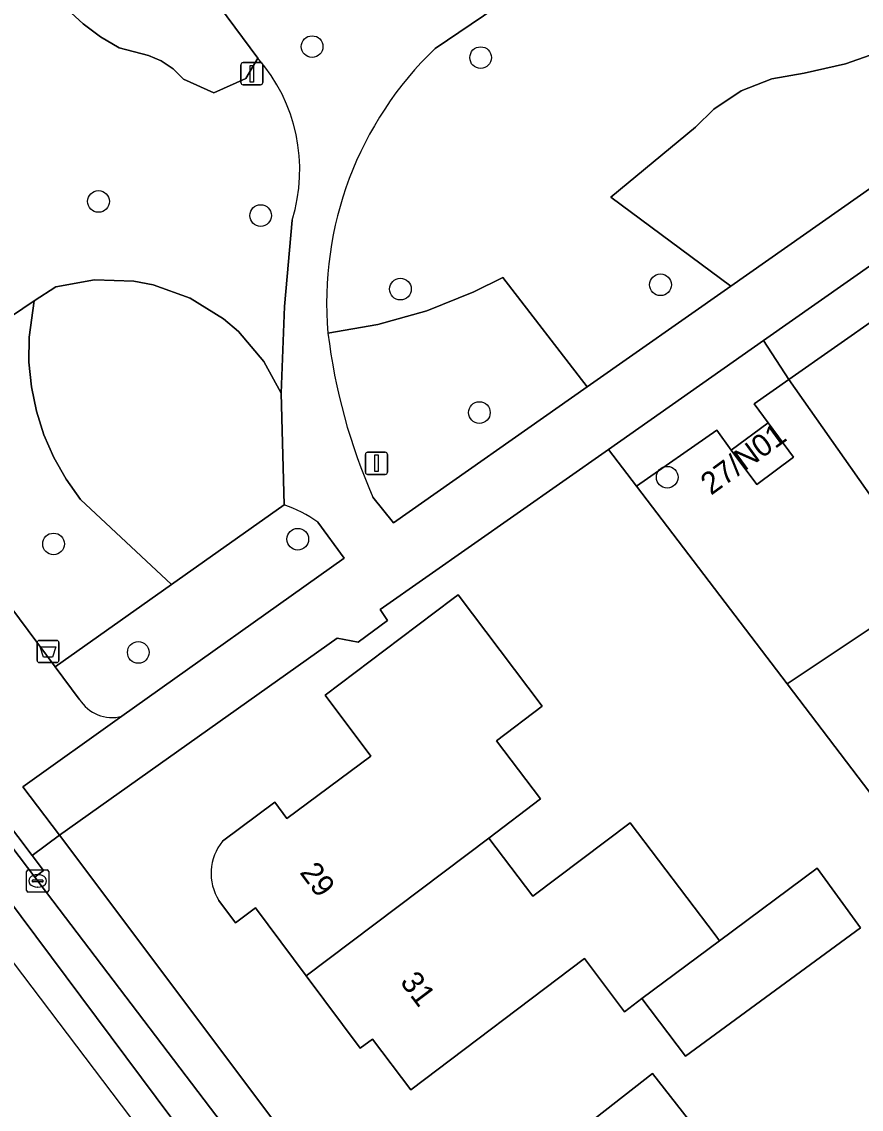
# Model space of a CAD drawing. Extents: x 160663 to 161506, y 382245 to 383291.
# Drawn here: x 161251.63 to 161289.48, y 382517.39 to 382566.45 of the extents above; entities that cross this region are included whole.
import ezdxf

# ---------------------------------------------------------------- set-up
doc = ezdxf.new("R2010")
doc.units = 0
for name, color, linetype in [('IMGEO_Afvalbak', 7, 'Continuous'), ('IMGEO_Boom', 7, 'Continuous'), ('IMGEO_Erf', 7, 'Continuous'), ('IMGEO_Groenvoorziening', 7, 'Continuous'), ('IMGEO_Kolk', 7, 'Continuous'), ('IMGEO_Lichtmast', 7, 'Continuous'), ('IMGEO_Naaldbos', 7, 'Continuous'), ('IMGEO_Pand', 7, 'Continuous'), ('IMGEO_Pand_nummerreeks', 7, 'Continuous'), ('IMGEO_Rijbaan_lokaal_gesloten', 7, 'Continuous'), ('IMGEO_Voetpad_gesloten', 7, 'Continuous'), ('IMGEO_Voetpad_open', 7, 'Continuous')]:
    doc.layers.add(name, color=color, linetype=linetype)

msp = doc.modelspace()

# ---------------------------------------------------------------- linework, layer by layer
at = {"layer": 'IMGEO_Afvalbak'}
for p, q in [((161252.414, 382538.539), (161253.204, 382538.539)), ((161253.204, 382538.539), (161252.414, 382538.539)), ((161252.314, 382537.639), (161252.314, 382538.439)), ((161252.314, 382538.439), (161252.314, 382537.639)), ((161253.304, 382538.439), (161253.304, 382537.639)), ((161253.304, 382537.639), (161253.304, 382538.439)), ((161253.204, 382537.539), (161252.414, 382537.539)), ((161252.414, 382537.539), (161253.204, 382537.539))]:
    msp.add_line(p, q, dxfattribs=at)
msp.add_lwpolyline([(161252.457, 382538.253), (161253.161, 382538.253), (161253.012, 382537.783), (161252.606, 382537.783), (161252.457, 382538.253)], dxfattribs=at)
for centre, start, end in [((161252.414, 382538.439), 90, 180), ((161252.414, 382538.439), 90, 180), ((161253.204, 382538.439), 0, 90), ((161253.204, 382538.439), 360, 90), ((161252.414, 382537.639), 180, 270), ((161252.414, 382537.639), 180, 270), ((161253.204, 382537.639), 270, 0), ((161253.204, 382537.639), 270, 0)]:
    msp.add_arc(centre, 0.1, start, end, dxfattribs=at)
at = {"layer": 'IMGEO_Boom'}
for centre in [(161264.72, 382565.33), (161272.32, 382564.834), (161255.086, 382558.346), (161262.399, 382557.709), (161268.7, 382554.391), (161280.43, 382554.586), (161272.261, 382548.818), (161280.733, 382545.901), (161264.071, 382543.107), (161253.059, 382542.89), (161256.882, 382537.999)]:
    msp.add_circle(centre, 0.489, dxfattribs=at)
at = {"layer": 'IMGEO_Erf'}
msp.add_lwpolyline([(161313.772, 382500), (161308.974, 382505.801), (161306.623, 382509.279), (161303.244, 382513.696), (161300.201, 382518.022), (161292.254, 382528.538), (161286.135, 382536.576), (161279.347, 382545.493), (161278.079, 382547.159), (161267.793, 382539.939), (161268.126, 382539.44), (161266.8, 382538.453), (161265.856, 382538.641), (161253.332, 382529.75), (161275.641, 382500), (161300.212, 382467.009), (161316.142, 382445.62), (161317.586, 382443.633), (161320.865, 382442.824), (161343.983, 382458.365), (161340.163, 382464.13), (161331.356, 382476.545), (161319.365, 382493.447)], close=True, dxfattribs=at)
for points in [[(161260.681, 382529.482), (161263.038, 382531.236), (161263.584, 382530.501), (161267.363, 382533.312), (161265.313, 382536.068), (161268.696, 382538.626), (161271.077, 382540.425), (161271.3, 382540.594), (161275.095, 382535.576), (161273.028, 382534.014), (161275.016, 382531.384), (161272.687, 382529.623), (161274.675, 382526.994), (161279.065, 382530.312), (161282.889, 382525.253), (161283.094, 382524.981), (161287.502, 382528.263), (161289.443, 382525.574), (161281.555, 382519.779)], [(161281.555, 382519.779), (161279.594, 382522.375), (161278.811, 382521.783), (161276.999, 382524.182), (161269.166, 382518.262), (161267.439, 382520.548), (161266.887, 382520.137), (161264.458, 382523.402), (161262.17, 382526.477), (161261.262, 382525.802), (161260.517, 382526.803)], [(161272.005, 382512.702), (161280.063, 382519.002), (161284.667, 382513.114)]]:
    msp.add_lwpolyline(points, dxfattribs=at)
msp.add_arc((161262.47, 382528.028), 2.306, 140.9012, 212.0926, dxfattribs=at)
at = {"layer": 'IMGEO_Groenvoorziening'}
for points in [[(161208.051, 382597.894), (161236.072, 382560.26), (161244.632, 382548.762), (161252.189, 382553.868), (161253.168, 382554.495), (161254.912, 382554.809), (161256.684, 382554.754), (161257.555, 382554.588), (161259.223, 382553.987), (161260.73, 382553.054), (161261.401, 382552.474), (161262.546, 382551.12), (161263.325, 382549.698), (161263.467, 382553.61), (161263.82, 382557.508)], [(161289.522, 382578.31), (161288.218, 382577.393), (161270.273, 382565.25)], [(161253.672, 382567.016), (161254.391, 382566.356), (161255.175, 382565.776), (161256.016, 382565.28), (161257.337, 382564.926), (161257.913, 382564.693), (161258.458, 382564.329), (161258.916, 382563.86), (161260.294, 382563.245), (161261.734, 382563.9), (161262.271, 382564.806), (161256.305, 382572.873)], [(161255.175, 382565.776), (161254.391, 382566.356), (161253.672, 382567.016)], [(161262.271, 382564.806), (161261.734, 382563.9), (161260.294, 382563.245), (161258.916, 382563.86), (161258.458, 382564.329), (161257.913, 382564.693), (161257.337, 382564.926), (161256.016, 382565.28), (161255.175, 382565.776)], [(161265.434, 382552.405), (161267.688, 382552.793), (161269.89, 382553.414), (161272.014, 382554.262), (161273.322, 382554.919), (161277.126, 382549.977), (161283.606, 382554.526), (161278.19, 382558.532), (161282.008, 382561.699), (161282.834, 382562.508), (161284.067, 382563.332), (161285.445, 382563.88), (161286.906, 382564.131), (161288.77, 382564.557), (161290.445, 382565.138)], [(161273.322, 382554.919), (161272.014, 382554.262), (161269.89, 382553.414), (161267.688, 382552.793), (161265.434, 382552.405)], [(161267.461, 382545.002), (161268.387, 382543.843), (161277.126, 382549.977), (161273.322, 382554.919)], [(161263.453, 382544.657), (161258.381, 382541.066), (161253.129, 382537.349), (161254.221, 382535.883)], [(161256.139, 382535.114), (161266.17, 382542.257), (161264.983, 382543.881)]]:
    msp.add_lwpolyline(points, dxfattribs=at)
for points in [[(161295.742, 382568.138), (161293.569, 382566.807), (161292.051, 382565.891), (161290.445, 382565.138), (161288.77, 382564.557), (161286.906, 382564.131), (161285.445, 382563.88), (161284.067, 382563.332), (161282.834, 382562.508), (161282.008, 382561.699), (161278.19, 382558.532), (161283.606, 382554.526), (161298.276, 382564.823)], [(161300.01, 382562.555), (161285.074, 382552.07), (161286.222, 382550.311), (161296.518, 382557.528), (161301.295, 382560.876)], [(161263.453, 382544.657), (161263.325, 382549.698), (161262.546, 382551.12), (161261.401, 382552.474), (161260.73, 382553.054), (161259.223, 382553.987), (161257.555, 382554.588), (161256.684, 382554.754), (161254.912, 382554.809), (161253.168, 382554.495), (161252.189, 382553.868), (161251.96, 382552.22), (161251.951, 382551.099), (161252.059, 382549.983), (161252.283, 382548.884), (161252.621, 382547.814), (161253.068, 382546.786), (161253.621, 382545.811), (161254.273, 382544.898), (161258.381, 382541.066)], [(161258.381, 382541.066), (161254.273, 382544.898), (161253.621, 382545.811), (161253.068, 382546.786), (161252.621, 382547.814), (161252.283, 382548.884), (161252.059, 382549.983), (161251.951, 382551.099), (161251.96, 382552.22), (161252.189, 382553.868), (161244.632, 382548.762), (161253.129, 382537.349)], [(161285.074, 382552.07), (161278.079, 382547.159), (161279.347, 382545.493), (161282.965, 382548.029), (161283.622, 382547.129), (161285.279, 382548.358), (161284.65, 382549.21), (161286.222, 382550.311)], [(161286.135, 382536.576), (161291.963, 382540.463), (161293.125, 382540.479), (161286.222, 382550.311), (161284.65, 382549.21), (161285.279, 382548.358), (161286.433, 382546.801), (161284.776, 382545.572), (161283.622, 382547.129), (161282.965, 382548.029), (161279.347, 382545.493)]]:
    msp.add_lwpolyline(points, close=True, dxfattribs=at)
for centre, radius, start, end in [((161281.256, 382553.779), 15.881, 133.7535, 184.9615), ((161256.532, 382559.774), 7.632, 342.7252, 41.2412), ((161291.412, 382555.539), 26.166, 186.8788, 203.7467), ((161261.475, 382538.861), 6.124, 55.0543, 71.1584), ((161255.711, 382536.823), 1.762, 212.252, 284.0525)]:
    msp.add_arc(centre, radius, start, end, dxfattribs=at)
at = {"layer": 'IMGEO_Kolk'}
for p, q in [((161251.917, 382528.186), (161252.769, 382528.186)), ((161251.842, 382527.26), (161251.842, 382528.112)), ((161252.101, 382527.68), (161252.101, 382527.692)), ((161252.144, 382527.729), (161252.542, 382527.729)), ((161252.33, 382527.966), (161252.355, 382527.966)), ((161252.585, 382527.692), (161252.585, 382527.68)), ((161252.843, 382528.112), (161252.843, 382527.26)), ((161252.539, 382527.643), (161252.141, 382527.643)), ((161252.353, 382527.406), (161252.328, 382527.406)), ((161252.769, 382527.186), (161251.917, 382527.186))]:
    msp.add_line(p, q, dxfattribs=at)
for points in [[(161251.917, 382528.186), (161252.769, 382528.186)], [(161251.842, 382527.26), (161251.842, 382528.112)], [(161252.843, 382528.112), (161252.843, 382527.26)], [(161252.769, 382527.186), (161251.917, 382527.186)]]:
    msp.add_lwpolyline(points, dxfattribs=at)
for centre, radius, start, end in [((161251.919, 382528.11), 0.0765, 91.552, 178.448), ((161251.919, 382528.11), 0.0765, 91.552, 178.448), ((161252.767, 382528.11), 0.0765, 1.552, 88.448), ((161252.767, 382528.11), 0.0765, 1.552, 88.448), ((161252.141, 382527.689), 0.0403, 85.8775, 175.7526), ((161252.546, 382527.691), 0.0386, 1.7309, 96.639), ((161251.919, 382527.262), 0.0765, 181.552, 268.448), ((161251.919, 382527.262), 0.0765, 181.552, 268.448), ((161252.138, 382527.679), 0.0366, 178.938, 274.7102), ((161252.542, 382527.686), 0.043, 264.8664, 352.4533), ((161252.767, 382527.262), 0.0765, 271.552, 358.448), ((161252.767, 382527.262), 0.0765, 271.552, 358.448)]:
    msp.add_arc(centre, radius, start, end, dxfattribs=at)
for centre, major_axis, ratio, start_param, end_param in [((161252.329, 382527.686), (-0.387, 0.002), 0.722429, 4.712389, 7.853982), ((161252.354, 382527.686), (-0.39, 0.002), 0.717154, 1.570796, 4.712389)]:
    msp.add_ellipse(centre, major_axis=major_axis, ratio=ratio, start_param=start_param, end_param=end_param, dxfattribs=at)
at = {"layer": 'IMGEO_Lichtmast'}
for p, q in [((161261.506, 382563.708), (161261.506, 382564.508)), ((161261.506, 382564.508), (161261.506, 382563.708)), ((161261.606, 382564.608), (161262.396, 382564.608)), ((161262.396, 382564.608), (161261.606, 382564.608)), ((161262.496, 382564.508), (161262.496, 382563.708)), ((161262.496, 382563.708), (161262.496, 382564.508)), ((161262.396, 382563.608), (161261.606, 382563.608)), ((161261.606, 382563.608), (161262.396, 382563.608)), ((161267.124, 382546.13), (161267.124, 382546.93)), ((161267.124, 382546.93), (161267.124, 382546.13)), ((161267.224, 382547.03), (161268.014, 382547.03)), ((161268.014, 382547.03), (161267.224, 382547.03)), ((161268.114, 382546.93), (161268.114, 382546.13)), ((161268.114, 382546.13), (161268.114, 382546.93)), ((161268.014, 382546.03), (161267.224, 382546.03)), ((161267.224, 382546.03), (161268.014, 382546.03))]:
    msp.add_line(p, q, dxfattribs=at)
for points in [[(161261.926, 382564.483), (161262.076, 382564.483), (161262.076, 382563.733), (161261.926, 382563.733), (161261.926, 382564.483)], [(161267.544, 382546.905), (161267.694, 382546.905), (161267.694, 382546.155), (161267.544, 382546.155), (161267.544, 382546.905)]]:
    msp.add_lwpolyline(points, dxfattribs=at)
for centre, start, end in [((161261.606, 382564.508), 90, 180), ((161261.606, 382564.508), 90, 180), ((161262.396, 382564.508), 0, 90), ((161262.396, 382564.508), 360, 90), ((161261.606, 382563.708), 180, 270), ((161261.606, 382563.708), 180, 270), ((161262.396, 382563.708), 270, 0), ((161262.396, 382563.708), 270, 0), ((161267.224, 382546.93), 90, 180), ((161267.224, 382546.93), 90, 180), ((161268.014, 382546.93), 0, 90), ((161268.014, 382546.93), 360, 90), ((161267.224, 382546.13), 180, 270), ((161267.224, 382546.13), 180, 270), ((161268.014, 382546.13), 270, 0), ((161268.014, 382546.13), 270, 0)]:
    msp.add_arc(centre, 0.1, start, end, dxfattribs=at)
at = {"layer": 'IMGEO_Naaldbos'}
msp.add_lwpolyline([(161305.064, 382546.003), (161303.472, 382548.15), (161296.518, 382557.528), (161286.222, 382550.311), (161293.125, 382540.479), (161291.963, 382540.463), (161286.135, 382536.576), (161292.254, 382528.538), (161302.243, 382536.061)], dxfattribs=at)
at = {"layer": 'IMGEO_Pand'}
for points in [[(161284.776, 382545.572), (161286.433, 382546.801), (161285.279, 382548.358), (161283.622, 382547.129)], [(161283.094, 382524.981), (161282.889, 382525.253), (161279.065, 382530.312), (161274.675, 382526.994), (161272.687, 382529.623), (161264.458, 382523.402), (161266.887, 382520.137), (161267.439, 382520.548), (161269.166, 382518.262), (161276.999, 382524.182), (161278.811, 382521.783), (161279.594, 382522.375)], [(161289.443, 382525.574), (161287.502, 382528.263), (161283.094, 382524.981), (161279.594, 382522.375), (161281.555, 382519.779)], [(161284.667, 382513.114), (161280.063, 382519.002), (161272.005, 382512.702), (161274.001, 382510.018), (161273.332, 382509.52), (161275.722, 382506.307)]]:
    msp.add_lwpolyline(points, close=True, dxfattribs=at)
for points in [[(161275.095, 382535.576), (161271.3, 382540.594), (161271.077, 382540.425), (161268.696, 382538.626), (161265.313, 382536.068), (161267.363, 382533.312), (161263.584, 382530.501), (161263.038, 382531.236), (161260.681, 382529.482)], [(161260.517, 382526.803), (161261.262, 382525.802), (161262.17, 382526.477), (161264.458, 382523.402), (161272.687, 382529.623), (161275.016, 382531.384), (161273.028, 382534.014), (161275.095, 382535.576)]]:
    msp.add_lwpolyline(points, dxfattribs=at)
msp.add_arc((161262.47, 382528.028), 2.306, 140.9012, 212.0926, dxfattribs=at)
at = {"layer": 'IMGEO_Rijbaan_lokaal_gesloten'}
for points in [[(161124.111, 382688.246), (161133.476, 382676.699), (161171.981, 382629.222), (161248.253, 382527.932), (161249.247, 382526.611), (161309.431, 382447.112), (161309.488, 382447.033), (161310.278, 382447.544), (161304.612, 382455.142), (161297.291, 382464.927), (161268.488, 382503.419), (161231.992, 382552.35), (161208.42, 382583.573), (161189.555, 382608.225), (161164.493, 382640.145), (161139.478, 382671.646), (161125.431, 382689.32), (161124.884, 382688.875), (161124.111, 382688.246)], [(161208.42, 382583.573), (161231.992, 382552.35), (161268.488, 382503.419)], [(161262.574, 382514.229), (161252.214, 382527.853), (161249.092, 382531.959), (161235.126, 382550.549), (161227.441, 382560.894), (161217.812, 382573.798)]]:
    msp.add_lwpolyline(points, dxfattribs=at)
at = {"layer": 'IMGEO_Voetpad_gesloten'}
for points in [[(161270.273, 382565.25), (161288.218, 382577.393)], [(161313.384, 382573.423), (161307.625, 382571.471), (161303.633, 382568.584), (161298.276, 382564.823), (161283.606, 382554.526), (161277.126, 382549.977), (161268.387, 382543.843), (161267.461, 382545.002)], [(161256.305, 382572.873), (161262.271, 382564.806)], [(161264.983, 382543.881), (161266.17, 382542.257), (161256.139, 382535.114), (161251.681, 382531.94), (161253.332, 382529.75), (161265.856, 382538.641), (161266.8, 382538.453), (161268.126, 382539.44), (161267.793, 382539.939), (161278.079, 382547.159), (161285.074, 382552.07), (161300.01, 382562.555), (161301.464, 382563.576), (161304.35, 382565.691), (161309.112, 382569.181)], [(161263.82, 382557.508), (161263.467, 382553.61), (161263.325, 382549.698), (161263.453, 382544.657)]]:
    msp.add_lwpolyline(points, dxfattribs=at)
for centre, radius, start, end in [((161281.256, 382553.779), 15.881, 133.7535, 184.9615), ((161256.532, 382559.774), 7.632, 342.7252, 41.2412), ((161291.412, 382555.539), 26.166, 186.8788, 203.7467), ((161261.475, 382538.861), 6.124, 55.0543, 71.1584)]:
    msp.add_arc(centre, radius, start, end, dxfattribs=at)
at = {"layer": 'IMGEO_Voetpad_open'}
for points in [[(161171.214, 382634.095), (161182.671, 382619.671), (161197.573, 382600.814), (161204.23, 382591.964), (161212.129, 382581.341), (161217.812, 382573.798), (161227.441, 382560.894), (161235.126, 382550.549), (161249.092, 382531.959), (161249.491, 382532.26), (161252.101, 382528.828), (161253.332, 382529.75), (161251.681, 382531.94), (161256.139, 382535.114)], [(161254.221, 382535.883), (161253.129, 382537.349), (161244.632, 382548.762), (161236.072, 382560.26)], [(161275.641, 382500), (161253.332, 382529.75), (161252.101, 382528.828), (161252.613, 382528.154), (161252.214, 382527.853), (161262.574, 382514.229)]]:
    msp.add_lwpolyline(points, dxfattribs=at)
msp.add_lwpolyline([(161249.491, 382532.26), (161249.092, 382531.959), (161252.214, 382527.853), (161252.613, 382528.154), (161252.101, 382528.828)], close=True, dxfattribs=at)
msp.add_arc((161255.711, 382536.823), 1.762, 212.252, 284.0525, dxfattribs=at)

# ---------------------------------------------------------------- texts
at = {"layer": 'IMGEO_Pand_nummerreeks'}
for s, rotation, p in [('27/N01', 36.0572, (161282.709, 382545.063)), ('29', 306.6519, (161264.131, 382528.063)), ('31', 307.0702, (161268.655, 382523.12))]:
    msp.add_text(s, height=1, rotation=rotation, dxfattribs=at).set_placement(p)

doc.saveas('drawing.dxf')
